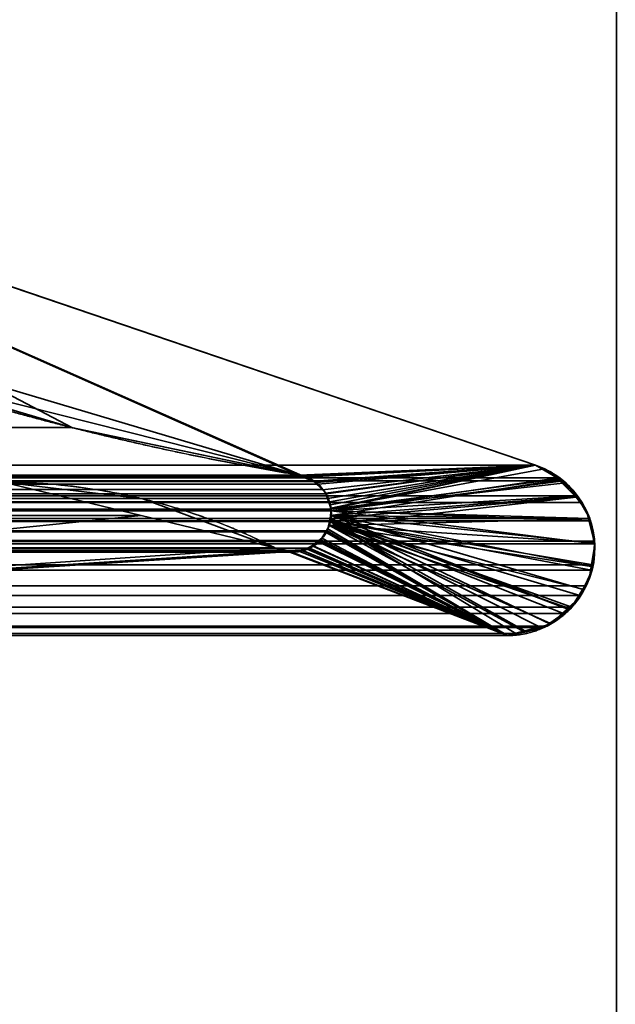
# Model space of a CAD drawing. Header units: millimetres. Extents: x -625 to 3625, y -115 to 71.
# Tile 438 of 656: x 1984.67 to 1987.49, y -2 to 2.66. Entities that reach past the tile are written whole.
import ezdxf

# ---------------------------------------------------------------- set-up
doc = ezdxf.new("R2010")
doc.units = ezdxf.units.MM
doc.layers.add('152', color=7, linetype='Continuous', true_color=0xffffff)

# ---------------------------------------------------------------- blocks, each defined once
blk = doc.blocks.new('UG_SURFACE_002')
at = {"layer": '152', "color": 252, "linetype": 'Continuous', "lineweight": 35}
for points in [[(2200, -31, 2234.9999), (2200, 69, 2234.9999), (800, 69, 2234.9999), (800, -31, 2234.9999)], [(950, -31, 2085), (950, 69, 2085), (2050, 69, 2085), (2050, -31, 2085)]]:
    blk.add_3dface(points, dxfattribs=at)
blk = doc.blocks.new('UG_SURFACE_087')
at = {"layer": '152', "color": 46, "linetype": 'Continuous', "lineweight": 35}
for points in [[(1018.1623, 2.3457, 2015.3377), (1012.8831, 0.55, 2020.6168), (1987.1169, 0.55, 2020.6168), (1981.8377, 2.3457, 2015.3377)], [(1981.8377, 2.3457, 2015.3377), (1987.1169, 0.55, 2020.6168), (1985.9966, 0.5033, 2019.4967), (1983.8753, 1.0371, 2017.3752)], [(1015.0595, 0.7232, 2018.4405), (1983.8753, 1.0371, 2017.3752), (1984.9201, 0.7283, 2018.4202)], [(1985.9966, 0.5033, 2019.4967), (1984.9201, 0.7283, 2018.4202), (1983.8753, 1.0371, 2017.3752)], [(1984.9201, 0.7283, 2018.4202), (1014.0034, 0.5033, 2019.4967), (1015.0595, 0.7232, 2018.4405)], [(1984.9201, 0.7283, 2018.4202), (1985.9966, 0.5033, 2019.4967), (1014.0034, 0.5033, 2019.4967)], [(1012.7767, 0.4902, 2020.7233), (1987.2233, 0.4902, 2020.7233), (1987.1169, 0.55, 2020.6168), (1012.8831, 0.55, 2020.6168)], [(1987.1169, 0.55, 2020.6168), (1986.0169, 0.4984, 2019.5169), (1985.9966, 0.5033, 2019.4967)], [(1987.1169, 0.55, 2020.6168), (1986.0231, 0.4969, 2019.5231), (1986.0169, 0.4984, 2019.5169)], [(1987.1169, 0.55, 2020.6168), (1986.0868, 0.4608, 2019.5868), (1986.0665, 0.4723, 2019.5665), (1986.0231, 0.4969, 2019.5231)], [(1986.1246, 0.4154, 2019.6247), (1986.1088, 0.4345, 2019.6087), (1986.0868, 0.4608, 2019.5868), (1987.1169, 0.55, 2020.6168)], [(1986.1418, 0.3766, 2019.6419), (1986.1343, 0.3934, 2019.6342), (1986.1246, 0.4154, 2019.6247), (1987.1169, 0.55, 2020.6168)], [(1986.1482, 0.3415, 2019.6483), (1986.1418, 0.3766, 2019.6419), (1987.1169, 0.55, 2020.6168)], [(1986.1497, 0.3336, 2019.6497), (1986.1482, 0.3415, 2019.6483), (1987.1169, 0.55, 2020.6168), (1987.2233, 0.4902, 2020.7233)], [(1012.751, 0.4757, 2020.7491), (1012.6908, 0.4058, 2020.8092), (1987.3092, 0.4058, 2020.8092)], [(1987.249, 0.4757, 2020.7491), (1987.2233, 0.4902, 2020.7233), (1012.7767, 0.4902, 2020.7233), (1012.751, 0.4757, 2020.7491)], [(1012.751, 0.4757, 2020.7491), (1987.3092, 0.4058, 2020.8092), (1987.249, 0.4757, 2020.7491)], [(1013.8922, 0.4393, 2019.6078), (1013.9332, 0.4744, 2019.5668), (1986.0665, 0.4723, 2019.5665)], [(1986.0665, 0.4723, 2019.5665), (1986.0868, 0.4608, 2019.5868), (1013.8922, 0.4393, 2019.6078)], [(1986.0231, 0.4969, 2019.5231), (1013.9332, 0.4744, 2019.5668), (1013.94, 0.4802, 2019.5601)], [(1986.0231, 0.4969, 2019.5231), (1986.0665, 0.4723, 2019.5665), (1013.9332, 0.4744, 2019.5668)], [(1013.94, 0.4802, 2019.5601), (1013.9835, 0.4961, 2019.5165), (1986.0169, 0.4984, 2019.5169)], [(1986.0169, 0.4984, 2019.5169), (1986.0231, 0.4969, 2019.5231), (1013.94, 0.4802, 2019.5601)], [(1013.9835, 0.4961, 2019.5165), (1014.0034, 0.5033, 2019.4967), (1985.9966, 0.5033, 2019.4967)], [(1985.9966, 0.5033, 2019.4967), (1986.0169, 0.4984, 2019.5169), (1013.9835, 0.4961, 2019.5165)], [(1015.4045, 0.4694, 2018.0955), (1014.7673, 0.3966, 2018.7328), (1985.2499, 0.3116, 2018.75)], [(1985.2499, 0.3116, 2018.75), (1984.5955, 0.4694, 2018.0955), (1015.4045, 0.4694, 2018.0955)], [(1979.6716, -0.2556, 2013.1717), (1979.6716, 0.4694, 2013.1717), (1984.5955, 0.4694, 2018.0955), (1985.2499, 0.3116, 2018.75)], [(1987.2233, 0.4902, 2020.7233), (1987.249, 0.4757, 2020.7491), (1986.1497, 0.3336, 2019.6497)], [(1986.1497, 0.3336, 2019.6497), (1987.249, 0.4757, 2020.7491), (1987.3092, 0.4058, 2020.8092)], [(1013.8648, 0.3945, 2019.6352), (1013.8904, 0.4364, 2019.6097), (1986.1088, 0.4345, 2019.6087)], [(1986.1088, 0.4345, 2019.6087), (1986.1246, 0.4154, 2019.6247), (1013.8648, 0.3945, 2019.6352)], [(1986.1088, 0.4345, 2019.6087), (1013.8904, 0.4364, 2019.6097), (1013.8922, 0.4393, 2019.6078)], [(1986.0868, 0.4608, 2019.5868), (1986.1088, 0.4345, 2019.6087), (1013.8922, 0.4393, 2019.6078)], [(1012.6283, 0.2982, 2020.8716), (1987.3717, 0.2982, 2020.8716), (1987.337, 0.3736, 2020.8371)], [(1012.663, 0.3736, 2020.8371), (1012.6283, 0.2982, 2020.8716), (1987.337, 0.3736, 2020.8371)], [(1987.337, 0.3736, 2020.8371), (1987.3092, 0.4058, 2020.8092), (1012.6908, 0.4058, 2020.8092), (1012.663, 0.3736, 2020.8371)], [(1986.1418, 0.3766, 2019.6419), (1013.852, 0.3417, 2019.6481), (1013.8521, 0.3501, 2019.6478)], [(1986.1418, 0.3766, 2019.6419), (1986.1482, 0.3415, 2019.6483), (1013.852, 0.3417, 2019.6481)], [(1013.8521, 0.3501, 2019.6478), (1013.8648, 0.3943, 2019.6352), (1986.1343, 0.3934, 2019.6342)], [(1986.1343, 0.3934, 2019.6342), (1986.1418, 0.3766, 2019.6419), (1013.8521, 0.3501, 2019.6478)], [(1986.1246, 0.4154, 2019.6247), (1013.8648, 0.3943, 2019.6352), (1013.8648, 0.3945, 2019.6352)], [(1986.1246, 0.4154, 2019.6247), (1986.1343, 0.3934, 2019.6342), (1013.8648, 0.3943, 2019.6352)], [(1985.2499, 0.3116, 2018.75), (1014.7429, 0.3877, 2018.7571), (1014.1171, 0.159, 2019.3827)], [(1014.7673, 0.3966, 2018.7328), (1014.7429, 0.3877, 2018.7571), (1985.2499, 0.3116, 2018.75)], [(1986.1497, 0.3336, 2019.6497), (1987.3092, 0.4058, 2020.8092), (1987.337, 0.3736, 2020.8371), (1987.3717, 0.2982, 2020.8716)], [(1013.8512, 0.302, 2019.6488), (1013.852, 0.3417, 2019.6481), (1986.1482, 0.3415, 2019.6483)], [(1013.8547, 0.2867, 2019.6452), (1013.8512, 0.302, 2019.6488), (1986.1482, 0.3415, 2019.6483)], [(1986.1482, 0.3415, 2019.6483), (1986.1497, 0.3336, 2019.6497), (1013.8547, 0.2867, 2019.6452)], [(1986.1497, 0.3336, 2019.6497), (1986.1461, 0.2862, 2019.6462), (1013.8547, 0.2867, 2019.6452)], [(1987.3954, 0.1777, 2020.8955), (1987.3898, 0.0794, 2020.8898), (1986.1461, 0.2862, 2019.6462), (1986.1497, 0.3336, 2019.6497)], [(1986.1497, 0.3336, 2019.6497), (1987.3717, 0.2982, 2020.8716), (1987.377, 0.2864, 2020.8771)], [(1987.377, 0.2864, 2020.8771), (1987.3961, 0.1906, 2020.8962), (1987.3954, 0.1777, 2020.8955), (1986.1497, 0.3336, 2019.6497)], [(1987.377, 0.2864, 2020.8771), (1012.623, 0.2864, 2020.8771), (1012.6039, 0.1906, 2020.8962)], [(1012.6039, 0.1906, 2020.8962), (1012.6046, 0.1777, 2020.8955), (1987.377, 0.2864, 2020.8771)], [(1987.3961, 0.1906, 2020.8962), (1987.377, 0.2864, 2020.8771), (1012.6046, 0.1777, 2020.8955)], [(1987.377, 0.2864, 2020.8771), (1987.3717, 0.2982, 2020.8716), (1012.6283, 0.2982, 2020.8716), (1012.623, 0.2864, 2020.8771)], [(1013.8608, 0.2602, 2019.6393), (1013.8547, 0.2867, 2019.6452), (1986.1461, 0.2862, 2019.6462)], [(1013.8608, 0.2602, 2019.6393), (1986.1461, 0.2862, 2019.6462), (1986.1459, 0.2837, 2019.6459)], [(1986.1459, 0.2837, 2019.6459), (1986.13, 0.2391, 2019.63), (1013.8608, 0.2602, 2019.6393)], [(1014.1171, 0.159, 2019.3827), (1985.8829, 0.159, 2019.3827), (1985.2499, 0.3116, 2018.75)], [(1985.2499, 0.3116, 2018.75), (1985.8829, 0.159, 2019.3827), (1985.934, 0.1461, 2019.434), (1979.6716, -0.2556, 2013.1717)], [(1987.0232, -0.2461, 2020.5233), (1986.9837, -0.2556, 2020.4837), (1986.13, 0.2391, 2019.63), (1986.1459, 0.2837, 2019.6459)], [(1987.2885, -0.1216, 2020.7884), (1987.2494, -0.1513, 2020.7493), (1986.1459, 0.2837, 2019.6459), (1986.1461, 0.2862, 2019.6462)], [(1986.1459, 0.2837, 2019.6459), (1987.1418, -0.2177, 2020.6418), (1987.0232, -0.2461, 2020.5233)], [(1986.1459, 0.2837, 2019.6459), (1987.2494, -0.1513, 2020.7493), (1987.1712, -0.2106, 2020.6711), (1987.1418, -0.2177, 2020.6418)], [(1986.1461, 0.2862, 2019.6462), (1987.3263, -0.0658, 2020.8263), (1987.2885, -0.1216, 2020.7884)], [(1986.1461, 0.2862, 2019.6462), (1987.3813, 0.0537, 2020.8814), (1987.3567, -0.021, 2020.8566), (1987.3263, -0.0658, 2020.8263)], [(1986.1461, 0.2862, 2019.6462), (1987.3898, 0.0794, 2020.8898), (1987.3813, 0.0537, 2020.8814)], [(1013.8608, 0.2602, 2019.6393), (1986.13, 0.2391, 2019.63), (1986.1265, 0.2342, 2019.6266)], [(1986.1265, 0.2342, 2019.6266), (1013.8737, 0.2343, 2019.6261), (1013.8608, 0.2602, 2019.6393)], [(1013.8799, 0.2219, 2019.6199), (1013.8737, 0.2343, 2019.6261), (1986.1265, 0.2342, 2019.6266)], [(1013.8799, 0.2219, 2019.6199), (1986.1265, 0.2342, 2019.6266), (1986.0984, 0.1947, 2019.5985)], [(1986.9837, -0.2556, 2020.4837), (1986.0984, 0.1947, 2019.5985), (1986.1265, 0.2342, 2019.6266)], [(1986.1265, 0.2342, 2019.6266), (1986.13, 0.2391, 2019.63), (1986.9837, -0.2556, 2020.4837)], [(1012.6046, 0.1777, 2020.8955), (1987.3954, 0.1777, 2020.8955), (1987.3961, 0.1906, 2020.8962)], [(1013.8799, 0.2219, 2019.6199), (1986.0984, 0.1947, 2019.5985), (1986.0907, 0.1892, 2019.5906)], [(1986.0907, 0.1892, 2019.5906), (1013.9098, 0.1896, 2019.5901), (1013.8799, 0.2219, 2019.6199)], [(1013.9215, 0.177, 2019.5785), (1013.9098, 0.1896, 2019.5901), (1986.0907, 0.1892, 2019.5906)], [(1013.9543, 0.1612, 2019.5458), (1013.9215, 0.177, 2019.5785), (1986.0907, 0.1892, 2019.5906)], [(1986.0907, 0.1892, 2019.5906), (1986.0463, 0.1577, 2019.5463), (1013.9543, 0.1612, 2019.5458)], [(1986.0463, 0.1577, 2019.5463), (1986.0907, 0.1892, 2019.5906), (1986.9837, -0.2556, 2020.4837)], [(1986.0907, 0.1892, 2019.5906), (1986.0984, 0.1947, 2019.5985), (1986.9837, -0.2556, 2020.4837)], [(1987.3898, 0.0794, 2020.8898), (1012.6046, 0.1777, 2020.8955), (1012.6102, 0.0794, 2020.8898)], [(1987.3898, 0.0794, 2020.8898), (1987.3954, 0.1777, 2020.8955), (1012.6046, 0.1777, 2020.8955)], [(1013.9897, 0.1441, 2019.5103), (1013.9543, 0.1612, 2019.5458), (1986.0463, 0.1577, 2019.5463)], [(1013.9897, 0.1441, 2019.5103), (1986.0463, 0.1577, 2019.5463), (1986.0439, 0.1559, 2019.5439)], [(1014.0073, 0.1434, 2019.4926), (1013.9897, 0.1441, 2019.5103), (1986.0439, 0.1559, 2019.5439)], [(1986.0439, 0.1559, 2019.5439), (1985.9923, 0.1451, 2019.4924), (1014.0073, 0.1434, 2019.4926)], [(1014.0073, 0.1434, 2019.4926), (1985.9923, 0.1451, 2019.4924), (1985.9627, 0.1388, 2019.4628)], [(1014.0637, 0.1413, 2019.4364), (1014.0073, 0.1434, 2019.4926), (1985.9627, 0.1388, 2019.4628)], [(1014.0637, 0.1413, 2019.4364), (1985.9627, 0.1388, 2019.4628), (1985.934, 0.1461, 2019.434)], [(1985.934, 0.1461, 2019.434), (1014.0662, 0.1421, 2019.4337), (1014.0637, 0.1413, 2019.4364)], [(1014.0662, 0.1421, 2019.4337), (1985.934, 0.1461, 2019.434), (1985.8829, 0.159, 2019.3827)], [(1985.8829, 0.159, 2019.3827), (1014.1171, 0.159, 2019.3827), (1014.0662, 0.1421, 2019.4337)], [(1985.934, 0.1461, 2019.434), (1985.9627, 0.1388, 2019.4628), (1986.9837, -0.2556, 2020.4837), (1979.6716, -0.2556, 2013.1717)], [(1986.9837, -0.2556, 2020.4837), (1985.9627, 0.1388, 2019.4628), (1985.9923, 0.1451, 2019.4924)], [(1985.9923, 0.1451, 2019.4924), (1986.0439, 0.1559, 2019.5439), (1986.9837, -0.2556, 2020.4837)], [(1986.9837, -0.2556, 2020.4837), (1986.0439, 0.1559, 2019.5439), (1986.0463, 0.1577, 2019.5463)], [(1012.6102, 0.0794, 2020.8898), (1012.6187, 0.0537, 2020.8814), (1987.3813, 0.0537, 2020.8814), (1987.3898, 0.0794, 2020.8898)], [(1987.3567, -0.021, 2020.8566), (1012.6187, 0.0537, 2020.8814), (1012.6433, -0.021, 2020.8566)], [(1987.3567, -0.021, 2020.8566), (1987.3813, 0.0537, 2020.8814), (1012.6187, 0.0537, 2020.8814)], [(1012.6433, -0.021, 2020.8566), (1012.6737, -0.0658, 2020.8263), (1987.3263, -0.0658, 2020.8263), (1987.3567, -0.021, 2020.8566)], [(1987.2885, -0.1216, 2020.7884), (1012.6737, -0.0658, 2020.8263), (1012.7115, -0.1216, 2020.7884)], [(1987.2885, -0.1216, 2020.7884), (1987.3263, -0.0658, 2020.8263), (1012.6737, -0.0658, 2020.8263)], [(1012.7115, -0.1216, 2020.7884), (1012.7506, -0.1513, 2020.7493), (1987.2494, -0.1513, 2020.7493), (1987.2885, -0.1216, 2020.7884)], [(1987.1712, -0.2106, 2020.6711), (1012.7506, -0.1513, 2020.7493), (1012.8288, -0.2106, 2020.6711)], [(1987.1712, -0.2106, 2020.6711), (1987.2494, -0.1513, 2020.7493), (1012.7506, -0.1513, 2020.7493)], [(1012.8288, -0.2106, 2020.6711), (1012.8582, -0.2177, 2020.6418), (1987.1418, -0.2177, 2020.6418), (1987.1712, -0.2106, 2020.6711)], [(1012.9768, -0.2461, 2020.5233), (1987.0232, -0.2461, 2020.5233), (1987.1418, -0.2177, 2020.6418), (1012.8582, -0.2177, 2020.6418)], [(1013.0163, -0.2556, 2020.4837), (1986.9837, -0.2556, 2020.4837), (1987.0232, -0.2461, 2020.5233), (1012.9768, -0.2461, 2020.5233)], [(1979.6716, -0.2556, 2013.1717), (1986.9837, -0.2556, 2020.4837), (1013.0163, -0.2556, 2020.4837), (1020.3284, -0.2556, 2013.1717)]]:
    blk.add_3dface(points, dxfattribs=at)
blk = doc.blocks.new('UG_SURFACE_088')
at = {"layer": '152', "color": 46, "linetype": 'Continuous', "lineweight": 35}
for points in [[(1985.9966, 0.5033, -5), (1981.6501, 1.794, -5), (1981.8377, 2.3457, -5)], [(1981.8377, 2.3457, -5), (1986.0696, 0.4741, -5), (1986.0177, 0.4949, -5), (1985.9966, 0.5033, -5)], [(1986.0696, 0.4741, -5), (1981.8377, 2.3457, -5), (1987.1169, 0.55, -5)], [(1981.8377, 2.3457, 2015.3377), (1983.8753, 1.0371, 2017.3752), (1984.925, 0.727, 2018.425)], [(1984.925, 0.727, 2018.425), (1985.9966, 0.5033, 2019.4967), (1987.1169, 0.55, 2020.6168), (1981.8377, 2.3457, 2015.3377)], [(1981.8377, 2.3457, 2015.3377), (1987.1169, 0.55, 2020.6168), (1987.1169, 0.55, -5), (1981.8377, 2.3457, -5)], [(1985.9966, 0.5033, -5), (1983.8753, 1.0371, -5), (1981.6501, 1.794, -5)], [(1984.925, 0.727, 2018.425), (1983.8753, 1.0371, -5), (1985.9966, 0.5033, -5)], [(1984.925, 0.727, 2018.425), (1983.8753, 1.0371, 2017.3752), (1983.8753, 1.0371, -5)], [(1985.9966, 0.5033, -5), (1985.9966, 0.5033, 2019.4967), (1984.925, 0.727, 2018.425)], [(1987.1169, 0.55, 2020.6168), (1985.9966, 0.5033, 2019.4967), (1986.0181, 0.494, 2019.5181)], [(1986.0181, 0.494, 2019.5181), (1986.0692, 0.4718, 2019.5692), (1987.1169, 0.55, 2020.6168)], [(1986.0692, 0.4718, 2019.5692), (1986.0783, 0.4678, 2019.5782), (1987.1169, 0.55, 2020.6168)], [(1986.1075, 0.4341, -5), (1986.0697, 0.474, -5), (1986.0696, 0.4741, -5), (1987.1169, 0.55, -5)], [(1987.1169, 0.55, 2020.6168), (1986.0783, 0.4678, 2019.5782), (1986.1085, 0.4338, 2019.6085)], [(1987.1169, 0.55, -5), (1986.1236, 0.4171, -5), (1986.1075, 0.4341, -5)], [(1986.1085, 0.4338, 2019.6085), (1986.1242, 0.4162, 2019.6242), (1987.1169, 0.55, 2020.6168)], [(1986.1317, 0.3934, -5), (1986.1236, 0.4171, -5), (1987.1169, 0.55, -5)], [(1987.1169, 0.55, 2020.6168), (1986.1242, 0.4162, 2019.6242), (1986.1333, 0.3931, 2019.6333)], [(1986.1474, 0.3471, -5), (1986.1317, 0.3934, -5), (1987.1169, 0.55, -5)], [(1986.1333, 0.3931, 2019.6333), (1986.1454, 0.3629, 2019.6455), (1987.1169, 0.55, 2020.6168)], [(1987.1591, 0.533, 2020.6592), (1987.1169, 0.55, 2020.6168), (1986.1454, 0.3629, 2019.6455), (1986.1467, 0.3472, 2019.6466)], [(1987.2266, 0.4804, 2020.7267), (1987.1591, 0.533, 2020.6592), (1986.1467, 0.3472, 2019.6466), (1986.1497, 0.3118, 2019.6497)], [(1987.1169, 0.55, -5), (1987.2276, 0.4853, -5), (1986.1488, 0.3428, -5), (1986.1474, 0.3471, -5)], [(1987.2276, 0.4853, -5), (1987.1169, 0.55, -5), (1987.1169, 0.55, 2020.6168)], [(1987.1169, 0.55, 2020.6168), (1987.1591, 0.533, 2020.6592), (1987.2276, 0.4853, -5)], [(1987.1591, 0.533, 2020.6592), (1987.2266, 0.4804, 2020.7267), (1987.2276, 0.4853, -5)], [(1984.5955, 0.4694, -5), (1985.2576, 0.3907, -5), (1985.8829, 0.159, -5), (1979.6716, -0.2556, -5)], [(1979.6716, -0.2556, 2013.1717), (1985.8829, 0.159, 2019.3827), (1985.2576, 0.3907, 2018.7576), (1984.5955, 0.4694, 2018.0955)], [(1985.2576, 0.3907, -5), (1984.5955, 0.4694, -5), (1984.5955, 0.4694, 2018.0955), (1985.2576, 0.3907, 2018.7576)], [(1986.0177, 0.4949, -5), (1986.0181, 0.494, 2019.5181), (1985.9966, 0.5033, 2019.4967)], [(1985.9966, 0.5033, 2019.4967), (1985.9966, 0.5033, -5), (1986.0177, 0.4949, -5)], [(1986.0181, 0.494, 2019.5181), (1986.0177, 0.4949, -5), (1986.0696, 0.4741, -5)], [(1986.0696, 0.4741, -5), (1986.0692, 0.4718, 2019.5692), (1986.0181, 0.494, 2019.5181)], [(1986.0696, 0.4741, -5), (1986.0697, 0.474, -5), (1986.0692, 0.4718, 2019.5692)], [(1986.0692, 0.4718, 2019.5692), (1986.0697, 0.474, -5), (1986.1075, 0.4341, -5)], [(1986.1075, 0.4341, -5), (1986.0783, 0.4678, 2019.5782), (1986.0692, 0.4718, 2019.5692)], [(1986.1075, 0.4341, -5), (1986.1085, 0.4338, 2019.6085), (1986.0783, 0.4678, 2019.5782)], [(1986.1441, 0.2973, -5), (1986.1488, 0.3428, -5), (1987.2595, 0.4666, -5), (1987.3096, 0.3994, -5)], [(1987.2276, 0.4853, -5), (1987.2595, 0.4666, -5), (1986.1488, 0.3428, -5)], [(1986.1497, 0.3118, 2019.6497), (1987.3142, 0.4021, 2020.8142), (1987.3041, 0.42, 2020.8042), (1987.2266, 0.4804, 2020.7267)], [(1987.2595, 0.4666, -5), (1987.2276, 0.4853, -5), (1987.2266, 0.4804, 2020.7267)], [(1987.3096, 0.3994, -5), (1987.2595, 0.4666, -5), (1987.2266, 0.4804, 2020.7267)], [(1987.2266, 0.4804, 2020.7267), (1987.3041, 0.42, 2020.8042), (1987.3096, 0.3994, -5)], [(1986.1085, 0.4338, 2019.6085), (1986.1075, 0.4341, -5), (1986.1236, 0.4171, -5)], [(1986.1236, 0.4171, -5), (1986.1242, 0.4162, 2019.6242), (1986.1085, 0.4338, 2019.6085)], [(1987.3041, 0.42, 2020.8042), (1987.3142, 0.4021, 2020.8142), (1987.3096, 0.3994, -5)], [(1985.2576, 0.3907, 2018.7576), (1985.8829, 0.159, 2019.3827), (1985.8829, 0.159, -5), (1985.2576, 0.3907, -5)], [(1986.1242, 0.4162, 2019.6242), (1986.1236, 0.4171, -5), (1986.1317, 0.3934, -5)], [(1986.1317, 0.3934, -5), (1986.1333, 0.3931, 2019.6333), (1986.1242, 0.4162, 2019.6242)], [(1986.1333, 0.3931, 2019.6333), (1986.1317, 0.3934, -5), (1986.1474, 0.3471, -5)], [(1986.1474, 0.3471, -5), (1986.1454, 0.3629, 2019.6455), (1986.1333, 0.3931, 2019.6333)], [(1987.3096, 0.3994, -5), (1986.1407, 0.2647, -5), (1986.1441, 0.2973, -5)], [(1987.3096, 0.3994, -5), (1987.3582, 0.3341, -5), (1987.3673, 0.2965, -5), (1986.1407, 0.2647, -5)], [(1986.1497, 0.3118, 2019.6497), (1987.3731, 0.2979, 2020.8731), (1987.373, 0.2984, 2020.8731), (1987.3142, 0.4021, 2020.8142)], [(1987.3582, 0.3341, -5), (1987.3096, 0.3994, -5), (1987.3142, 0.4021, 2020.8142)], [(1987.3142, 0.4021, 2020.8142), (1987.373, 0.2984, 2020.8731), (1987.3582, 0.3341, -5)], [(1986.1488, 0.3428, -5), (1986.1441, 0.2973, -5), (1986.1476, 0.2971, 2019.6476)], [(1986.1474, 0.3471, -5), (1986.1467, 0.3472, 2019.6466), (1986.1454, 0.3629, 2019.6455)], [(1986.1497, 0.3118, 2019.6497), (1986.1467, 0.3472, 2019.6466), (1986.1474, 0.3471, -5)], [(1986.1474, 0.3471, -5), (1986.1488, 0.3428, -5), (1986.1476, 0.2971, 2019.6476)], [(1986.1476, 0.2971, 2019.6476), (1986.1497, 0.3118, 2019.6497), (1986.1474, 0.3471, -5)], [(1987.3673, 0.2965, -5), (1987.3582, 0.3341, -5), (1987.373, 0.2984, 2020.8731)], [(1986.1441, 0.2973, -5), (1986.1407, 0.2647, -5), (1986.1325, 0.2485, 2019.6326)], [(1986.1325, 0.2485, 2019.6326), (1986.1455, 0.2818, 2019.6455), (1986.1441, 0.2973, -5)], [(1986.9837, -0.2556, 2020.4837), (1987.0657, -0.2339, 2020.5655), (1986.1455, 0.2818, 2019.6455), (1986.1325, 0.2485, 2019.6326)], [(1986.1407, 0.2647, -5), (1987.3673, 0.2965, -5), (1987.395, 0.1823, -5)], [(1986.1455, 0.2818, 2019.6455), (1986.1476, 0.2971, 2019.6476), (1986.1441, 0.2973, -5)], [(1986.1476, 0.2971, 2019.6476), (1986.1455, 0.2818, 2019.6455), (1987.0657, -0.2339, 2020.5655), (1987.1871, -0.2018, 2020.6871)], [(1987.2661, -0.1298, 2020.766), (1986.1497, 0.3118, 2019.6497), (1986.1476, 0.2971, 2019.6476)], [(1987.1871, -0.2018, 2020.6871), (1987.1881, -0.2015, 2020.6881), (1987.2661, -0.1298, 2020.766), (1986.1476, 0.2971, 2019.6476)], [(1986.1497, 0.3118, 2019.6497), (1987.385, 0.0703, 2020.885), (1987.3973, 0.1693, 2020.8974), (1987.3949, 0.1821, 2020.8948)], [(1986.1497, 0.3118, 2019.6497), (1987.3428, -0.0375, 2020.8428), (1987.3822, 0.0469, 2020.8821), (1987.385, 0.0703, 2020.885)], [(1986.1497, 0.3118, 2019.6497), (1987.2661, -0.1298, 2020.766), (1987.3252, -0.0754, 2020.8251), (1987.3428, -0.0375, 2020.8428)], [(1987.3949, 0.1821, 2020.8948), (1987.3731, 0.2979, 2020.8731), (1986.1497, 0.3118, 2019.6497)], [(1987.373, 0.2984, 2020.8731), (1987.3731, 0.2979, 2020.8731), (1987.3673, 0.2965, -5)], [(1987.395, 0.1823, -5), (1987.3673, 0.2965, -5), (1987.3731, 0.2979, 2020.8731)], [(1987.3731, 0.2979, 2020.8731), (1987.3949, 0.1821, 2020.8948), (1987.395, 0.1823, -5)], [(1986.9837, -0.2556, -5), (1986.1007, 0.1972, -5), (1986.1052, 0.2047, -5), (1986.1313, 0.2489, -5)], [(1986.1313, 0.2489, -5), (1986.1052, 0.2047, -5), (1986.1054, 0.2057, 2019.6054)], [(1986.1054, 0.2057, 2019.6054), (1986.1261, 0.2317, 2019.6261), (1986.1313, 0.2489, -5)], [(1986.1261, 0.2317, 2019.6261), (1986.1325, 0.2485, 2019.6326), (1986.1313, 0.2489, -5)], [(1986.1325, 0.2485, 2019.6326), (1986.1261, 0.2317, 2019.6261), (1986.9837, -0.2556, 2020.4837)], [(1986.1407, 0.2647, -5), (1986.1313, 0.2489, -5), (1986.1325, 0.2485, 2019.6326)], [(1986.1313, 0.2489, -5), (1986.1407, 0.2647, -5), (1987.0657, -0.2389, -5), (1986.9837, -0.2556, -5)], [(1986.1407, 0.2647, -5), (1987.3801, 0.0709, -5), (1987.3701, 0.0105, -5), (1987.3401, -0.0369, -5)], [(1987.395, 0.1823, -5), (1987.3972, 0.1735, -5), (1987.3801, 0.0709, -5), (1986.1407, 0.2647, -5)], [(1986.1407, 0.2647, -5), (1987.2816, -0.1289, -5), (1987.269, -0.1375, -5), (1987.1835, -0.1965, -5)], [(1987.1835, -0.1965, -5), (1987.1455, -0.2226, -5), (1987.0657, -0.2389, -5), (1986.1407, 0.2647, -5)], [(1987.3401, -0.0369, -5), (1987.2816, -0.1289, -5), (1986.1407, 0.2647, -5)], [(1986.1007, 0.1972, -5), (1986.0595, 0.1688, -5), (1986.0604, 0.1706, 2019.5603)], [(1986.0595, 0.1688, -5), (1986.1007, 0.1972, -5), (1986.9837, -0.2556, -5)], [(1986.1052, 0.2047, -5), (1986.1007, 0.1972, -5), (1986.0604, 0.1706, 2019.5603)], [(1986.0604, 0.1706, 2019.5603), (1986.0913, 0.1877, 2019.5913), (1986.1052, 0.2047, -5)], [(1986.9837, -0.2556, 2020.4837), (1986.0913, 0.1877, 2019.5913), (1986.0604, 0.1706, 2019.5603)], [(1986.0913, 0.1877, 2019.5913), (1986.1054, 0.2057, 2019.6054), (1986.1052, 0.2047, -5)], [(1986.1054, 0.2057, 2019.6054), (1986.0913, 0.1877, 2019.5913), (1986.9837, -0.2556, 2020.4837)], [(1986.9837, -0.2556, 2020.4837), (1986.1261, 0.2317, 2019.6261), (1986.1054, 0.2057, 2019.6054)], [(1986.9837, -0.2556, -5), (1979.6716, -0.2556, -5), (1985.8829, 0.159, -5), (1985.9462, 0.1423, -5)], [(1979.6716, -0.2556, 2013.1717), (1985.9189, 0.1451, 2019.419), (1985.8829, 0.159, 2019.3827)], [(1979.6716, -0.2556, 2013.1717), (1986.0102, 0.1452, 2019.5103), (1985.9456, 0.1451, 2019.4457)], [(1979.6716, -0.2556, 2013.1717), (1986.9837, -0.2556, 2020.4837), (1986.0145, 0.1452, 2019.5146), (1986.0102, 0.1452, 2019.5103)], [(1985.9456, 0.1451, 2019.4457), (1985.9189, 0.1451, 2019.419), (1979.6716, -0.2556, 2013.1717)], [(1985.9462, 0.1423, -5), (1985.8829, 0.159, -5), (1985.8829, 0.159, 2019.3827)], [(1985.8829, 0.159, 2019.3827), (1985.9189, 0.1451, 2019.419), (1985.9462, 0.1423, -5)], [(1985.9189, 0.1451, 2019.419), (1985.9456, 0.1451, 2019.4457), (1985.9462, 0.1423, -5)], [(1986.0095, 0.1479, -5), (1985.9587, 0.139, -5), (1985.9456, 0.1451, 2019.4457)], [(1985.9456, 0.1451, 2019.4457), (1986.0102, 0.1452, 2019.5103), (1986.0095, 0.1479, -5)], [(1985.9587, 0.139, -5), (1985.9462, 0.1423, -5), (1985.9456, 0.1451, 2019.4457)], [(1985.9462, 0.1423, -5), (1985.9587, 0.139, -5), (1986.9837, -0.2556, -5)], [(1986.9837, -0.2556, -5), (1985.9587, 0.139, -5), (1986.0095, 0.1479, -5)], [(1986.0361, 0.1525, -5), (1986.0095, 0.1479, -5), (1986.0102, 0.1452, 2019.5103)], [(1986.0095, 0.1479, -5), (1986.0361, 0.1525, -5), (1986.9837, -0.2556, -5)], [(1986.0102, 0.1452, 2019.5103), (1986.0145, 0.1452, 2019.5146), (1986.0361, 0.1525, -5)], [(1986.0145, 0.1452, 2019.5146), (1986.0604, 0.1706, 2019.5603), (1986.0595, 0.1688, -5)], [(1986.0604, 0.1706, 2019.5603), (1986.0145, 0.1452, 2019.5146), (1986.9837, -0.2556, 2020.4837)], [(1986.0595, 0.1688, -5), (1986.0361, 0.1525, -5), (1986.0145, 0.1452, 2019.5146)], [(1986.9837, -0.2556, -5), (1986.0361, 0.1525, -5), (1986.0595, 0.1688, -5)], [(1987.385, 0.0703, 2020.885), (1987.3801, 0.0709, -5), (1987.3972, 0.1735, -5)], [(1987.3972, 0.1735, -5), (1987.3973, 0.1693, 2020.8974), (1987.385, 0.0703, 2020.885)], [(1987.3972, 0.1735, -5), (1987.395, 0.1823, -5), (1987.3949, 0.1821, 2020.8948)], [(1987.3949, 0.1821, 2020.8948), (1987.3973, 0.1693, 2020.8974), (1987.3972, 0.1735, -5)], [(1987.3701, 0.0105, -5), (1987.3822, 0.0469, 2020.8821), (1987.3428, -0.0375, 2020.8428)], [(1987.3822, 0.0469, 2020.8821), (1987.3701, 0.0105, -5), (1987.3801, 0.0709, -5)], [(1987.3801, 0.0709, -5), (1987.385, 0.0703, 2020.885), (1987.3822, 0.0469, 2020.8821)], [(1987.3428, -0.0375, 2020.8428), (1987.3401, -0.0369, -5), (1987.3701, 0.0105, -5)], [(1987.2816, -0.1289, -5), (1987.3401, -0.0369, -5), (1987.3428, -0.0375, 2020.8428)], [(1987.2816, -0.1289, -5), (1987.3428, -0.0375, 2020.8428), (1987.3252, -0.0754, 2020.8251)], [(1987.2816, -0.1289, -5), (1987.3252, -0.0754, 2020.8251), (1987.2661, -0.1298, 2020.766)], [(1987.1871, -0.2018, 2020.6871), (1987.1835, -0.1965, -5), (1987.269, -0.1375, -5)], [(1987.269, -0.1375, -5), (1987.1881, -0.2015, 2020.6881), (1987.1871, -0.2018, 2020.6871)], [(1987.269, -0.1375, -5), (1987.2661, -0.1298, 2020.766), (1987.1881, -0.2015, 2020.6881)], [(1987.2661, -0.1298, 2020.766), (1987.269, -0.1375, -5), (1987.2816, -0.1289, -5)], [(1987.1455, -0.2226, -5), (1987.1871, -0.2018, 2020.6871), (1987.0657, -0.2339, 2020.5655)], [(1987.0657, -0.2339, 2020.5655), (1987.0657, -0.2389, -5), (1987.1455, -0.2226, -5)], [(1987.1455, -0.2226, -5), (1987.1835, -0.1965, -5), (1987.1871, -0.2018, 2020.6871)], [(1979.6716, -0.2556, 2013.1717), (1979.6716, -0.2556, -5), (1986.9837, -0.2556, -5), (1986.9837, -0.2556, 2020.4837)], [(1987.0657, -0.2389, -5), (1987.0657, -0.2339, 2020.5655), (1986.9837, -0.2556, 2020.4837)], [(1986.9837, -0.2556, 2020.4837), (1986.9837, -0.2556, -5), (1987.0657, -0.2389, -5)]]:
    blk.add_3dface(points, dxfattribs=at)
blk = doc.blocks.new('UG_SURFACE_104')
at = {"layer": '152', "color": 31, "linetype": 'Continuous', "lineweight": 35}
for points in [[(2035.7499, -34.75, 2069.2501), (2035.7499, 50.25, 2069.2501), (964.25, 50.25, 2069.2501), (964.25, -34.75, 2069.2501)], [(1987.7501, 3.25, 2021.25), (1987.7501, -44.75, 2021.25), (1012.2499, -44.75, 2021.25), (1012.2499, 3.25, 2021.25)]]:
    blk.add_3dface(points, dxfattribs=at)
blk = doc.blocks.new('UG_SURFACE_106')
at = {"layer": '152', "color": 7, "linetype": 'Continuous', "lineweight": 35}
for points in [[(1012.2499, 2.75, 2021.25), (1012.2499, -44.75, 2021.25), (1987.7501, -44.75, 2021.25), (1987.7501, 2.75, 2021.25)], [(1987.5, 2.75, 2020.9999), (1987.5, -44.75, 2020.9999), (1012.5, -44.75, 2020.9999), (1012.5, 2.75, 2020.9999)]]:
    blk.add_3dface(points, dxfattribs=at)

msp = doc.modelspace()

# ---------------------------------------------------------------- linework, layer by layer
at = {"layer": '152', "color": 252, "linetype": 'Continuous', "lineweight": -3, "true_color": 0x939598}
for p, q in [((1987.1169, 0.55, 2020.6169), (1981.8378, 2.3457, 2015.3378)), ((1981.8378, 2.3457, 2015.3378), (1987.1169, 0.55, 2020.6169)), ((1981.8378, 2.3457, -5), (1987.1169, 0.55, -5)), ((1987.1169, 0.55, 2020.6169), (1012.8831, 0.55, 2020.6169)), ((1987.1169, 0.55, -5), (1987.1169, 0.55, 2020.6169)), ((1014.0034, 0.5033, 2019.4966), (1985.9966, 0.5033, 2019.4966)), ((1985.9966, 0.5033, 2019.4966), (1985.9966, 0.5033, -5)), ((1014.1172, 0.159, 2019.3828), (1985.8828, 0.159, 2019.3828)), ((1985.8828, 0.159, 2019.3828), (1985.8828, 0.159, -5)), ((1986.9836, -0.2556, 2020.4836), (1013.0164, -0.2556, 2020.4836)), ((1986.9836, -0.2556, -5), (1979.6716, -0.2556, -5)), ((1986.9836, -0.2556, 2020.4836), (1979.6716, -0.2556, 2013.1716)), ((1979.6716, -0.2556, 2013.1716), (1986.9836, -0.2556, 2020.4836)), ((1986.9836, -0.2556, -5), (1986.9836, -0.2556, 2020.4836))]:
    msp.add_line(p, q, dxfattribs=at)
at = {"layer": '152', "color": 252, "linetype": 'Continuous', "lineweight": -3, "true_color": 0x939598, "extrusion": (0, 0, -1)}
for centre, radius, start, end in [((-1988.2088, 13.7773, 5), 13.4571, 279.46162, 288.78574), ((-1986.9836, 0.1582, 5), 0.4138, 108.7857, 270), ((-1984.5956, -2.3543, 5), 2.8238, 90, 117.1205)]:
    msp.add_arc(centre, radius, start, end, dxfattribs=at)
at = {"layer": '152', "color": 252, "linetype": 'Continuous', "lineweight": -3, "true_color": 0x939598}
msp.add_arc((1985.9665, 0.3223, -5), 0.1835, 242.8795, 80.5384, dxfattribs=at)
for points, knots in [([(1985.9966, 0.5033, 2019.4966), (1985.8165, 0.5333, 2019.3165), (1985.6367, 0.5671, 2019.1367), (1985.2778, 0.642, 2018.7778), (1985.0987, 0.6833, 2018.5987), (1984.5699, 0.8165, 2018.0699), (1984.2212, 0.9194, 2017.7212), (1983.8752, 1.0371, 2017.3752)], [0, 0, 0, 0, 0.252365, 0.252365, 0.50473, 0.50473, 1, 1, 1, 1]), ([(1986.9836, -0.2556, 2020.4836), (1987.047, -0.2556, 2020.547), (1987.1115, -0.241, 2020.6115), (1987.2129, -0.1894, 2020.7129), (1987.2533, -0.1599, 2020.7533), (1987.3145, -0.0933, 2020.8145), (1987.3382, -0.0594, 2020.8382), (1987.3713, 0.0096, 2020.8713), (1987.3829, 0.0438, 2020.8829), (1987.3968, 0.1153, 2020.8968), (1987.3991, 0.1536, 2020.8991), (1987.3936, 0.2235, 2020.8936), (1987.3869, 0.2562, 2020.8869), (1987.3668, 0.3179, 2020.8668), (1987.353, 0.3473, 2020.853), (1987.3122, 0.4142, 2020.8122), (1987.2817, 0.4484, 2020.7817), (1987.2083, 0.5098, 2020.7083), (1987.163, 0.5343, 2020.663), (1987.1169, 0.55, 2020.6169)], [0, 0, 0, 0, 0.195383, 0.195383, 0.331457, 0.331457, 0.431908, 0.431908, 0.511792, 0.511792, 0.59233, 0.59233, 0.663913, 0.663913, 0.738595, 0.738595, 0.854713, 0.854713, 1, 1, 1, 1]), ([(1984.5956, 0.4694, 2018.0956), (1984.7076, 0.4694, 2018.2076), (1984.8197, 0.4628, 2018.3197), (1985.0429, 0.4361, 2018.5429), (1985.1542, 0.416, 2018.6542), (1985.4746, 0.3378, 2018.9746), (1985.6825, 0.2616, 2019.1825), (1985.8828, 0.159, 2019.3828)], [0, 0, 0, 0, 0.255889, 0.255889, 0.511793, 0.511793, 1, 1, 1, 1]), ([(1985.8828, 0.159, 2019.3828), (1985.9083, 0.1459, 2019.4083), (1985.9357, 0.1394, 2019.4357), (1985.9901, 0.1383, 2019.4901), (1986.0179, 0.1438, 2019.5179), (1986.0632, 0.1649, 2019.5632), (1986.082, 0.1777, 2019.582), (1986.1104, 0.2071, 2019.6104), (1986.1214, 0.2221, 2019.6214), (1986.1369, 0.2526, 2019.6369), (1986.1425, 0.2678, 2019.6425), (1986.1493, 0.2997, 2019.6493), (1986.1507, 0.317, 2019.6507), (1986.1487, 0.3484, 2019.6487), (1986.146, 0.363, 2019.646), (1986.1375, 0.3905, 2019.6375), (1986.1315, 0.4036, 2019.6315), (1986.1141, 0.4333, 2019.6141), (1986.1009, 0.4486, 2019.6009), (1986.0673, 0.4778, 2019.5673), (1986.0454, 0.4896, 2019.5454), (1986.0143, 0.4997, 2019.5143), (1986.0055, 0.5018, 2019.5055), (1985.9966, 0.5033, 2019.4966)], [0, 0, 0, 0, 0.148589, 0.148589, 0.298828, 0.298828, 0.410117, 0.410117, 0.491303, 0.491303, 0.555465, 0.555465, 0.620204, 0.620204, 0.677094, 0.677094, 0.735729, 0.735729, 0.826038, 0.826038, 0.951581, 0.951581, 1, 1, 1, 1])]:
    msp.add_open_spline(points, degree=3, knots=knots, dxfattribs=at)
for points, weights in [([(1983.8752, 1.0371, 2017.3752), (1984.3938, 0.8607, 2017.8938), (1984.9214, 0.7126, 2018.4214), (1985.4563, 0.5934, 2018.9563), (1985.9966, 0.5033, 2019.4966)], [1, 0.998345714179, 0.997794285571, 0.998345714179, 1]), ([(1985.8828, 0.159, 2019.3828), (1985.584, 0.312, 2019.084), (1985.2639, 0.4167, 2018.7639), (1984.9313, 0.4694, 2018.4313), (1984.5956, 0.4694, 2018.0956)], [1, 0.986061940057, 0.981415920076, 0.986061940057, 1])]:
    msp.add_rational_spline(points, weights, degree=4, dxfattribs=at)
for points, weights, knots in [([(1986.9836, -0.2556, 2020.4836), (1987.1175, -0.2556, 2020.6175), (1987.2837, -0.1956, 2020.7837), (1987.37, -0.0414, 2020.87), (1987.4137, 0.2227, 2020.9137), (1987.3817, 0.3966, 2020.8817), (1987.2436, 0.5069, 2020.7436), (1987.1169, 0.55, 2020.6169)], [1, 1, 0.96243638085, 1, 1, 0.96243638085, 1, 1], [0, 0, 0, 0, 0, 0.5, 0.5, 0.5, 1, 1, 1, 1, 1]), ([(1985.9966, 0.5033, 2019.4966), (1986.0459, 0.4951, 2019.5459), (1986.0991, 0.4676, 2019.5991), (1986.1314, 0.417, 2019.6314), (1986.1566, 0.3204, 2019.6566), (1986.1533, 0.2606, 2019.6533), (1986.1203, 0.2105, 2019.6203), (1986.0425, 0.148, 2019.5425), (1985.9864, 0.1266, 2019.4864), (1985.9272, 0.1362, 2019.4272), (1985.8828, 0.159, 2019.3828)], [1, 1, 0.982764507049, 1, 1, 0.982764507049, 1, 1, 0.982764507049, 1, 1], [0, 0, 0, 0, 0, 0.333333, 0.333333, 0.333333, 0.666667, 0.666667, 0.666667, 1, 1, 1, 1, 1])]:
    msp.add_rational_spline(points, weights, degree=4, knots=knots, dxfattribs=at)

# ---------------------------------------------------------------- block references
for name in ['UG_SURFACE_002', 'UG_SURFACE_104', 'UG_SURFACE_087', 'UG_SURFACE_088', 'UG_SURFACE_106']:
    msp.add_blockref(name, (0, 0), dxfattribs=at)

doc.saveas('drawing.dxf')
